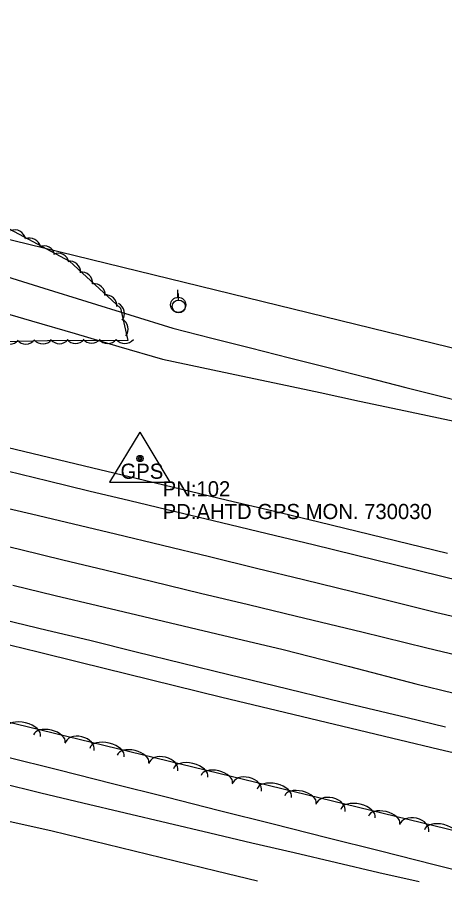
# Model space of a CAD drawing. Extents: x 1441650 to 1491889, y 345904 to 358319.
# Drawn here: x 1465163.7 to 1465304.9, y 349808.8 to 350093.9 of the extents above; entities that cross this region are included whole.
import ezdxf

# ---------------------------------------------------------------- set-up
doc = ezdxf.new("R2010")
doc.units = 0
for name, color, linetype in [('S_DITCHLINE', 7, 'Continuous'), ('S_EDGE_PAVEMENT', 7, 'Continuous'), ('S_PAVEMENT_CROWN', 7, 'Continuous'), ('S_PRIMARY_CTL', 7, 'Continuous'), ('S_PRIMARY_CTL_ANNOT', 7, 'Continuous'), ('S_SHOULDER', 7, 'Continuous'), ('S_TREE', 7, 'Continuous'), ('S_UTILITY_POLE', 7, 'Continuous'), ('S_WATER_UTILITIES', 7, 'Continuous')]:
    doc.layers.add(name, color=color, linetype=linetype)

msp = doc.modelspace()

# ---------------------------------------------------------------- linework, layer by layer
at = {"layer": 'S_DITCHLINE'}
for points in [[(1465158.38, 350008.84), (1465172.57, 350004.43), (1465186.75, 350000.02), (1465200.94, 349995.61), (1465215.12, 349991.21), (1465227.94, 349987.95), (1465240.75, 349984.69), (1465253.57, 349981.44), (1465266.39, 349978.18), (1465279.2, 349974.93), (1465292.02, 349971.67), (1465304.83, 349968.41), (1465317.65, 349965.16)], [(1465154.08, 349997.84), (1465168.47, 349993.63), (1465182.86, 349989.41), (1465197.26, 349985.2), (1465211.65, 349980.98), (1465224.67, 349978.22), (1465237.69, 349975.45), (1465250.71, 349972.68), (1465263.73, 349969.92), (1465276.75, 349967.15), (1465289.77, 349964.39), (1465302.79, 349961.62), (1465315.81, 349958.86)], [(1464964.77, 349875.7), (1464978.49, 349872.13), (1464992.21, 349868.56), (1465005.93, 349865), (1465019.65, 349861.43), (1465033.38, 349857.86), (1465047.1, 349854.29), (1465060.82, 349850.72), (1465075.13, 349847.54), (1465089.44, 349844.35), (1465103.74, 349841.17), (1465118.05, 349837.98), (1465132.36, 349834.8), (1465146.67, 349831.62), (1465160.98, 349828.43), (1465175.29, 349825.25), (1465188.83, 349821.95), (1465202.38, 349818.65), (1465215.92, 349815.35), (1465229.46, 349812.06), (1465243.01, 349808.76)], [(1465158.18, 349841.15), (1465171.48, 349837.78), (1465185.42, 349834.49), (1465199.37, 349831.2), (1465213.32, 349827.92), (1465227.27, 349824.63), (1465241.22, 349821.34), (1465255.17, 349818.05), (1465269.11, 349814.76), (1465283.06, 349811.47), (1465296.46, 349808.55)]]:
    msp.add_lwpolyline(points, dxfattribs=at)
at = {"layer": 'S_EDGE_PAVEMENT'}
for points in [[(1465160.44, 349944.1), (1465173.93, 349940.82), (1465187.41, 349937.54), (1465200.9, 349934.26), (1465216.02, 349930.65), (1465231.15, 349927.04), (1465246.27, 349923.43), (1465261.4, 349919.83), (1465282.44, 349914.61), (1465303.48, 349909.4), (1465316.4, 349906.23)], [(1464972.02, 349940.51), (1464986.71, 349936.96), (1465001.4, 349933.42), (1465016.09, 349929.87), (1465030.78, 349926.32), (1465043.12, 349923.33), (1465055.45, 349920.34), (1465067.79, 349917.34), (1465080.12, 349914.35), (1465092.95, 349911.18), (1465105.77, 349908.02), (1465118.6, 349904.85), (1465131.42, 349901.69), (1465145.5, 349898.31), (1465159.57, 349894.93), (1465173.65, 349891.55), (1465187.73, 349888.17), (1465203.03, 349884.4), (1465218.34, 349880.64), (1465233.64, 349876.88), (1465248.95, 349873.11), (1465270.71, 349867.89), (1465292.46, 349862.67), (1465305.06, 349859.64)]]:
    msp.add_lwpolyline(points, dxfattribs=at)
at = {"layer": 'S_PAVEMENT_CROWN'}
for points in [[(1465154.61, 349933.14), (1465168.48, 349929.86), (1465182.34, 349926.58), (1465196.21, 349923.3), (1465211.71, 349919.54), (1465227.21, 349915.78), (1465242.71, 349912.02), (1465258.21, 349908.26), (1465280.24, 349902.82), (1465302.28, 349897.38), (1465314.6, 349894.45)], [(1465151.12, 349921.46), (1465164.95, 349918.1), (1465178.78, 349914.74), (1465192.61, 349911.39), (1465208.45, 349907.57), (1465224.28, 349903.75), (1465240.12, 349899.93), (1465255.96, 349896.12), (1465277.48, 349890.9), (1465299, 349885.67), (1465311.35, 349882.66)], [(1465162.33, 349906.31), (1465176.26, 349902.96), (1465190.19, 349899.6), (1465205.51, 349895.98), (1465220.84, 349892.36), (1465236.16, 349888.74), (1465251.48, 349885.11), (1465273.4, 349879.46), (1465295.31, 349873.8), (1465307.93, 349870.75)]]:
    msp.add_lwpolyline(points, dxfattribs=at)
at = {"layer": 'S_PRIMARY_CTL'}
for p, q in [((1465204.26, 349956.88), (1465194.23, 349940.37)), ((1465204.26, 349956.88), (1465214.09, 349940.37)), ((1465194.23, 349940.37), (1465214.09, 349940.37))]:
    msp.add_line(p, q, dxfattribs=at)
for radius in [1.04, 0.609, 0.344]:
    msp.add_circle((1465204.26, 349948.18), radius, dxfattribs=at)
at = {"layer": 'S_SHOULDER'}
for points in [[(1465160.28, 349951.9), (1465174.51, 349948.49), (1465188.73, 349945.08), (1465202.96, 349941.66), (1465218.03, 349938.07), (1465233.11, 349934.47), (1465248.19, 349930.88), (1465263.27, 349927.28), (1465284.51, 349922.13), (1465305.75, 349916.98)], [(1465156.98, 349887.69), (1465170.67, 349884.3), (1465184.35, 349880.9), (1465199.98, 349877.08), (1465215.61, 349873.25), (1465231.25, 349869.42), (1465246.88, 349865.59), (1465268.48, 349860.44), (1465290.07, 349855.28), (1465302.86, 349852.24), (1465315.66, 349849.2)]]:
    msp.add_lwpolyline(points, dxfattribs=at)
at = {"layer": 'S_TREE'}
for points in [[(1465142.89, 350033.72), (1465180.98, 350013.31), (1465197.88, 349997.79), (1465200.28, 349987.17), (1465173.72, 349987.07), (1465144.28, 349986.42), (1465088.94, 349997.06), (1464993.13, 350022.3), (1464921.35, 350038.32), (1464857.03, 350053.3), (1464778.85, 350070.91), (1464752.43, 350080.23), (1464748.31, 350087.7), (1464754.68, 350091.43), (1464781.03, 350093.85), (1464843.33, 350083.37), (1464899.74, 350070.99), (1464912.2, 350071.72), (1464913.1, 350082.82), (1464909.83, 350085.03)], [(1464903.83, 349923.71), (1465962.16, 349666.1)], [(1464965.21, 349898.83), (1464982.9, 349894.37), (1465000.59, 349889.92), (1465018.28, 349885.46), (1465035.97, 349881), (1465053.66, 349876.55), (1465071.35, 349872.09), (1465089.04, 349867.63), (1465106.73, 349863.17), (1465124.42, 349858.72), (1465142.11, 349854.26), (1465159.8, 349849.8), (1465177.49, 349845.35), (1465195.18, 349840.89), (1465212.87, 349836.43), (1465230.56, 349831.97), (1465248.25, 349827.52), (1465265.94, 349823.06), (1465283.63, 349818.6), (1465301.32, 349814.14), (1465319.01, 349809.69)], [(1464965.21, 349898.83), (1464982.9, 349894.37), (1465000.59, 349889.92), (1465018.28, 349885.46), (1465035.97, 349881), (1465053.66, 349876.55), (1465071.35, 349872.09), (1465089.04, 349867.63), (1465106.73, 349863.17), (1465124.42, 349858.72), (1465142.11, 349854.26), (1465159.8, 349849.8), (1465177.49, 349845.35), (1465195.18, 349840.89), (1465212.87, 349836.43), (1465230.56, 349831.97), (1465248.25, 349827.52), (1465265.94, 349823.06), (1465283.63, 349818.6), (1465301.32, 349814.14), (1465319.01, 349809.69)]]:
    msp.add_lwpolyline(points, dxfattribs=at)
for centre, major_axis, ratio, start_param, end_param in [((1465162.9, 350020.03), (-3.6, -0.55), 0.99269, 3.178415, 4.951615), ((1465167.84, 350017.35), (-3.6, -0.55), 0.99269, 3.178415, 4.951615), ((1465172.5, 350014.77), (-3.6, -0.55), 0.99269, 3.178415, 4.951615), ((1465177.18, 350012.35), (-3.6, -0.55), 0.99269, 3.178415, 4.951615), ((1465180.99, 350009.75), (-3.31, 1.53), 0.995991, 3.514301, 5.287502), ((1465184.99, 350006.07), (-3.31, 1.53), 0.995991, 3.514301, 5.287502), ((1465189.13, 350002.23), (-3.31, 1.53), 0.995991, 3.514301, 5.287502), ((1465193, 349998.57), (-3.31, 1.53), 0.995991, 3.514301, 5.287502), ((1465195.54, 349996.06), (-0.8, 3.55), 0.999271, 3.825789, 5.598989), ((1465196.75, 349990.9), (-0.8, 3.55), 0.999271, 3.825789, 5.598989), ((1465161.22, 349989.52), (3.46, 1.14), 0.994463, 3.527841, 5.301042), ((1465166.56, 349989.56), (3.46, 1.14), 0.994463, 3.527841, 5.301042), ((1465172.2, 349989.65), (3.46, 1.14), 0.994463, 3.527841, 5.301042), ((1465177.68, 349989.7), (3.64, 0.01), 0.994915, 3.825789, 5.598989), ((1465182.98, 349989.75), (3.64, 0.01), 0.994915, 3.825789, 5.598989), ((1465188.27, 349989.85), (3.64, 0.01), 0.994915, 3.825789, 5.598989), ((1465193.6, 349989.79), (3.64, 0.01), 0.994915, 3.825789, 5.598989), ((1465199.25, 349989.78), (3.64, 0.01), 0.994915, 3.825789, 5.598989), ((1465165.73, 349857.78), (-5.7, 1.39), 0.550082, 3.141593, 6.283185), ((1465174.35, 349855.68), (-5.19, 1.26), 0.540702, 3.141593, 6.283185), ((1465184.29, 349852.99), (-4.81, 1.17), 0.685314, 3.141593, 6.283185), ((1465193.35, 349851.06), (-5.7, 1.39), 0.550082, 3.141593, 6.283185), ((1465201.97, 349848.96), (-5.19, 1.26), 0.540702, 3.141593, 6.283185), ((1465211.91, 349846.27), (-4.81, 1.17), 0.685314, 3.141593, 6.283185), ((1465220.97, 349844.33), (-5.7, 1.39), 0.550082, 3.141593, 6.283185), ((1465229.59, 349842.23), (-5.19, 1.26), 0.540702, 3.141593, 6.283185), ((1465239.54, 349839.54), (-4.81, 1.17), 0.685314, 3.141593, 6.283185), ((1465248.59, 349837.61), (-5.7, 1.39), 0.550082, 3.141593, 6.283185), ((1465257.21, 349835.51), (-5.19, 1.26), 0.540702, 3.141593, 6.283185), ((1465267.16, 349832.82), (-4.81, 1.17), 0.685314, 3.141593, 6.283185), ((1465276.21, 349830.89), (-5.7, 1.39), 0.550082, 3.141593, 6.283185), ((1465284.83, 349828.79), (-5.19, 1.26), 0.540702, 3.141593, 6.283185), ((1465294.78, 349826.1), (-4.81, 1.17), 0.685314, 3.141593, 6.283185), ((1465303.84, 349824.16), (-5.7, 1.39), 0.550082, 3.141593, 6.283185)]:
    msp.add_ellipse(centre, major_axis=major_axis, ratio=ratio, start_param=start_param, end_param=end_param, dxfattribs=at)
at = {"layer": 'S_UTILITY_POLE'}
for p, q in [((1465216.74, 350001.44), (1465216.74, 350003.92)), ((1465216.93, 350000.52), (1465216.93, 350002.62))]:
    msp.add_line(p, q, dxfattribs=at)
for centre, radius in [((1465216.88, 349998.92), 2.5), ((1465217.05, 349998.37), 2.13)]:
    msp.add_circle(centre, radius, dxfattribs=at)
at = {"layer": 'S_WATER_UTILITIES'}
msp.add_line((1464896.37, 350085.26), (1465329.1, 349979.41), dxfattribs=at)

# ---------------------------------------------------------------- texts
at = {"layer": 'S_PRIMARY_CTL'}
msp.add_text('GPS', height=5, rotation=360, dxfattribs=at).set_placement((1465197.83, 349941.48))
at = {"layer": 'S_PRIMARY_CTL_ANNOT'}
for s, p in [('PN:102', (1465211.76, 349935.68)), ('PD:AHTD GPS MON. 730030', (1465211.76, 349928.18))]:
    msp.add_text(s, height=5, dxfattribs=at).set_placement(p)

doc.saveas('drawing.dxf')
